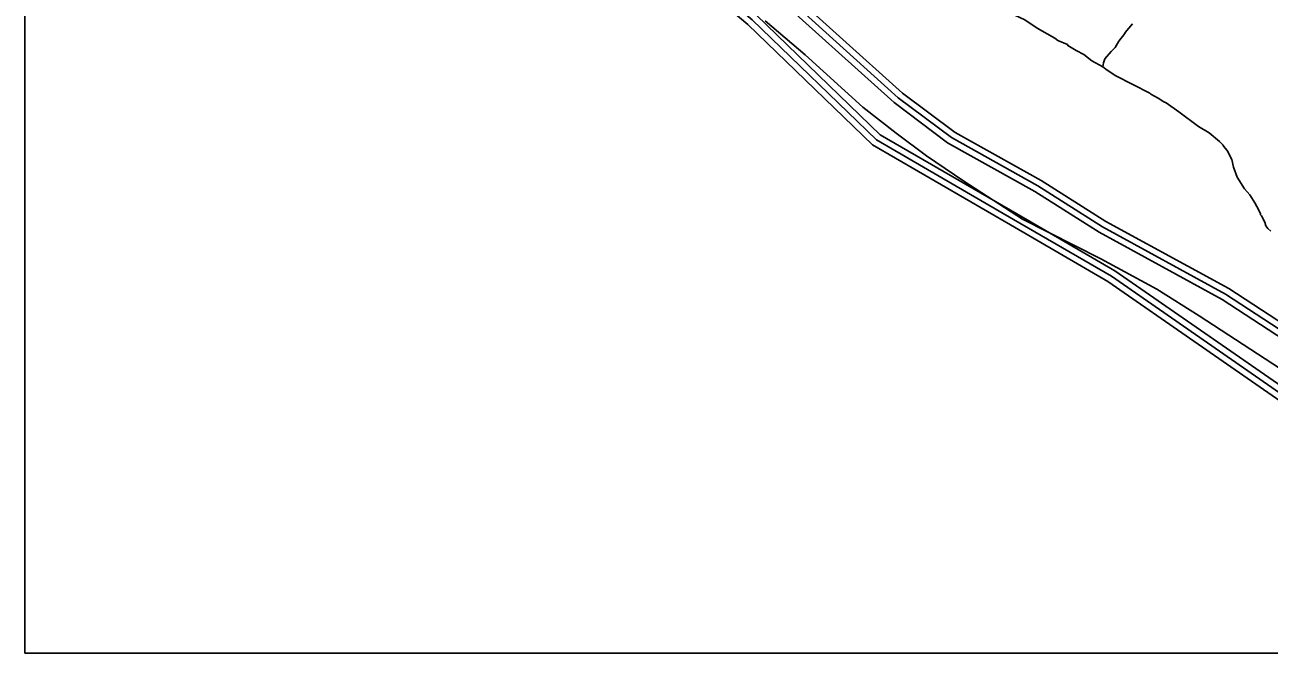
# Model space of a CAD drawing. Extents: x 1551653 to 1702041, y 811336 to 920032.
# Drawn here: x 1577050 to 1584838, y 811336 to 815269 of the extents above; entities that cross this region are included whole.
import ezdxf

# ---------------------------------------------------------------- set-up
doc = ezdxf.new("R2010")
doc.units = 0
for name, color, linetype in [('Old_Level_52', 7, 'Continuous'), ('Old_Level_60', 7, 'Continuous'), ('Old_Level_61', 7, 'Continuous'), ('Old_Level_62', 7, 'Continuous'), ('Old_Level_63', 7, 'Continuous')]:
    doc.layers.add(name, color=color, linetype=linetype)

msp = doc.modelspace()

# ---------------------------------------------------------------- linework, layer by layer
at = {"layer": 'Old_Level_52'}
for points in [[(1581684.283, 815292.98), (1581933.703, 815080.975), (1582295.693, 814754.131), (1582503.175, 814590.71)], [(1582503.175, 814590.71), (1582692.999, 814449.372)], [(1582692.999, 814449.372), (1582926.968, 814290.367), (1583293.372, 814051.86), (1583785.589, 813804.52), (1584134.336, 813614.597), (1584399.206, 813446.759), (1584951.02, 813088.998), (1585352.74, 812823.99), (1585586.71, 812682.652), (1585727.973, 812607.567), (1585833.922, 812576.649), (1585948.699, 812572.232), (1586098.792, 812576.649), (1586165.01, 812563.398), (1586248.885, 812523.647), (1586469.611, 812386.726), (1586628.533, 812316.057), (1586849.259, 812218.888), (1587056.74, 812112.885), (1587438.486, 811881.287)]]:
    msp.add_lwpolyline(points, dxfattribs=at)
at = {"layer": 'Old_Level_60'}
for points in [[(1583218.311, 814016.53), (1582355.555, 814516.96), (1581574.511, 815271.346), (1579960.546, 816630.175), (1579541.522, 817075.241), (1579255.475, 817455.305), (1579142.491, 817700.496), (1579071.543, 818026.836), (1579006.541, 818668.29)], [(1583411.573, 814295.349), (1582873.516, 814595.085), (1582543.485, 814841.403), (1581753.522, 815553.293), (1581762.544, 815585.896)], [(1585887.474, 812801.084), (1585799.507, 812825.588), (1584585.496, 813618.267), (1583816.551, 814037.651), (1583411.573, 814295.349)], [(1585675.553, 812329.105), (1585659.559, 812378.677), (1585272.523, 812741.055), (1584958.588, 812878.747), (1583827.521, 813663.174), (1583218.311, 814016.53)]]:
    msp.add_lwpolyline(points, dxfattribs=at)
at = {"layer": 'Old_Level_61'}
msp.add_line((1583391.068, 814260.952), (1583795.123, 814003.92), dxfattribs=at)
for points in [[(1584978.171, 812913.811), (1583850.282, 813696.034), (1583238.406, 814051.132), (1582379.853, 814549.101), (1581602.296, 815300.105), (1579988.126, 816659.292), (1579572.178, 817101.077), (1579290.026, 817475.912), (1579180.631, 817713.26), (1579111.118, 818033.141), (1579046.834, 818667.675), (1579148.745, 819433.032), (1579199.085, 819619.219), (1579436.536, 820093.146), (1579806.45, 820572.661), (1579998.481, 820760.437), (1580090.754, 820833.487), (1580352.196, 821096.569), (1580853.958, 821477.145), (1581256.27, 821720.542), (1581487.569, 821904.781), (1581807.143, 822282.692), (1581859.226, 822464.779), (1581860.559, 823042.871)], [(1584997.856, 812948.875), (1583873.145, 813728.893), (1583258.399, 814085.735), (1582404.152, 814581.295), (1581630.08, 815328.864), (1580015.603, 816688.41), (1579602.833, 817126.863), (1579324.577, 817496.572), (1579218.77, 817726.025), (1579150.693, 818039.395), (1579087.127, 818667.009), (1579188.115, 819425.137), (1579236.712, 819604.866), (1579470.574, 820071.769), (1579836.49, 820546.055), (1580026.471, 820731.832), (1580101.007, 820794.783), (1580378.853, 821066.579), (1580876.514, 821443.978), (1581276.981, 821686.349), (1581512.585, 821873.511), (1581837.798, 822256.907), (1581897.878, 822454.526), (1581900.544, 823042.871)], [(1581692.211, 815501.876), (1582489.966, 814781.99), (1582825.637, 814530.954), (1583370.562, 814226.606), (1583773.592, 813970.137), (1584544.383, 813549.575), (1585755.728, 812758.587)], [(1581718.868, 815533.301), (1582516.726, 814811.671), (1582849.628, 814563.045), (1583391.068, 814260.952)], [(1583795.123, 814003.92), (1584564.991, 813583.921), (1585777.669, 812792.113), (1585876.709, 812762.534), (1586000.663, 812727.983), (1586467.874, 812480.793), (1587008.494, 812255.696), (1587590.584, 811948.087)]]:
    msp.add_lwpolyline(points, dxfattribs=at)
at = {"layer": 'Old_Level_62'}
for points in [[(1583797.891, 815006.368), (1583728.276, 815043.072), (1583678.756, 815083.467), (1583629.236, 815108.228), (1583577.768, 815138.831), (1583575.82, 815145.445), (1583516.047, 815170.461), (1583496.157, 815184.815), (1583385.019, 815247.766), (1583307.919, 815299.387), (1583246.403, 815330.196), (1583196.883, 815366.491), (1583137.111, 815384.125), (1583129.114, 815383.458), (1583078.568, 815362.338), (1583068.726, 815360.852), (1582992.651, 815364.03), (1582976.76, 815367.669), (1582944.772, 815368.284), (1582890.843, 815380.895)], [(1583797.891, 815006.368), (1583800.249, 815031.743), (1583808.554, 815056.195), (1583849.257, 815102.947), (1583873.555, 815127.092), (1583898.161, 815166.821), (1583934.763, 815214.495), (1583937.019, 815221.826), (1583981.823, 815275.088)], [(1584849.398, 813976.493), (1584829.611, 813994.948), (1584817.82, 814010.789), (1584810.131, 814033.088), (1584790.753, 814072.868), (1584784.807, 814079.532), (1584784.909, 814085.274), (1584773.324, 814109.316), (1584747.897, 814154.171), (1584716.524, 814204.05), (1584682.998, 814242.446), (1584638.194, 814315.599), (1584615.024, 814377.627), (1584603.643, 814426.275), (1584574.628, 814482.665), (1584552.79, 814508.501), (1584551.15, 814515.114), (1584527.364, 814539.413), (1584462.157, 814592.419), (1584396.746, 814633.122), (1584272.074, 814725.139), (1584192.719, 814780.042), (1584178.673, 814786.091), (1584143.096, 814810.594), (1584097.37, 814835.354), (1584091.628, 814842.018), (1583878.989, 814950.543), (1583823.522, 814985.299), (1583797.891, 815006.368)]]:
    msp.add_lwpolyline(points, dxfattribs=at)
at = {"layer": 'Old_Level_63'}
msp.add_lwpolyline([(1577049.889, 831307.151), (1641328.558, 831307.151), (1641328.558, 811336.298), (1577049.889, 811336.298), (1577049.889, 831307.151)], dxfattribs=at)

doc.saveas('drawing.dxf')
